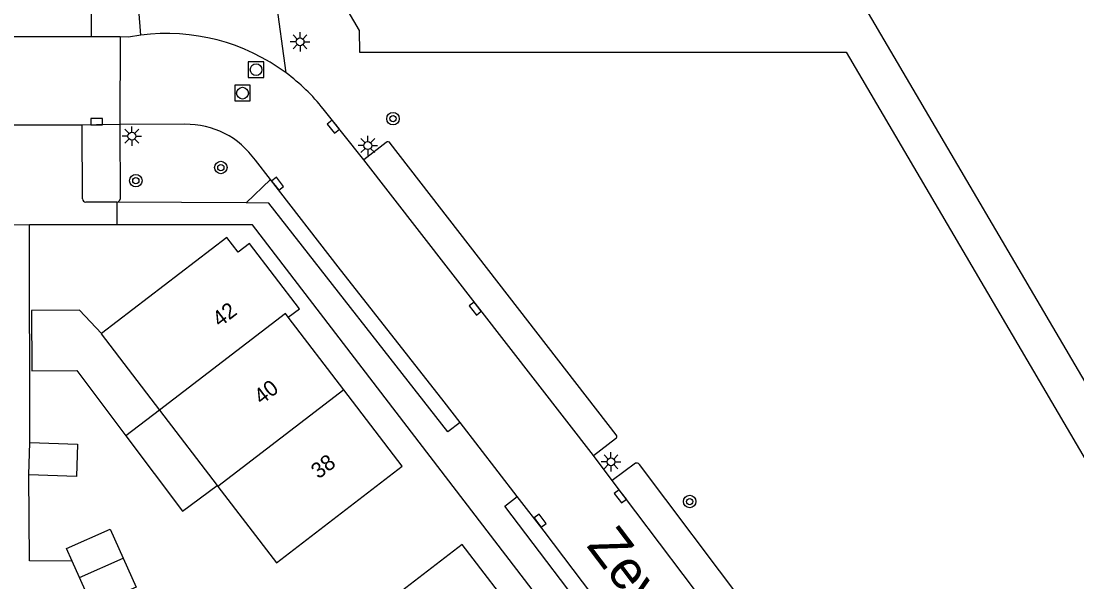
# Model space of a CAD drawing. Extents: x 125000 to 129004, y 397500 to 399008.
# Drawn here: x 127409.1 to 127476.7, y 398330 to 398365.8 of the extents above; entities that cross this region are included whole.
import ezdxf

# ---------------------------------------------------------------- set-up
doc = ezdxf.new("R2010")
doc.units = 0
for name, color, linetype in [('gg-afsc-hekwerk', 7, 'Continuous'), ('gg-anno-huisnummerreeks BGT', 7, 'Continuous'), ('gg-anno-openbare ruimte label', 7, 'Continuous'), ('gg-bbg-bijgebouw', 7, 'Continuous'), ('gg-bbg-hoofdgebouw', 7, 'Continuous'), ('gg-bbg-luifel en loopbrug', 7, 'Continuous'), ('gg-bbg-tussenscheiding', 7, 'Continuous'), ('gg-knt-onverhard', 7, 'Continuous'), ('gg-knt-plantopografie kant verharding', 7, 'Continuous'), ('gg-knt-verharding', 7, 'Continuous'), ('gt-grn-groengrens', 7, 'Continuous'), ('gt-grn-vlakafsluiter', 7, 'Continuous'), ('gt-grn-weggrens', 7, 'Continuous'), ('gt-symb-boom', 7, 'Continuous'), ('gt-symb-kolk', 7, 'Continuous'), ('gt-symb-lichtmast', 7, 'Continuous'), ('gt-symb-rioolschacht', 7, 'Continuous')]:
    doc.layers.add(name, color=color, linetype=linetype)

# ---------------------------------------------------------------- blocks, each defined once
blk = doc.blocks.new('gt0-BOOM')
at = {"layer": 'gt-symb-boom'}
for radius in [0.4, 0.2]:
    blk.add_circle((0, 0), radius, dxfattribs=at)
blk = doc.blocks.new('gt0-RS')
at = {"layer": 'gt-symb-rioolschacht'}
blk.add_lwpolyline([(-0.5, -0.5), (0.5, -0.5), (0.5, 0.5), (-0.5, 0.5)], close=True, dxfattribs=at)
blk.add_circle((0, 0), 0.375, dxfattribs=at)
blk = doc.blocks.new('gt0-KOLK')
at = {"layer": 'gt-symb-kolk'}
blk.add_lwpolyline([(0, 0), (0.375, 0), (0.375, 0.4), (-0.375, 0.4), (-0.375, 0), (0, 0)], dxfattribs=at)
blk = doc.blocks.new('gt0-LMAST')
at = {"layer": 'gt-symb-lichtmast'}
for p, q in [((-0.182, 0.173), (-0.447, 0.438)), ((-0.005, 0.246), (-0.005, 0.621)), ((0.172, 0.173), (0.437, 0.438)), ((-0.255, -0.004), (-0.63, -0.004)), ((-0.182, -0.181), (-0.447, -0.446)), ((-0.005, -0.254), (-0.005, -0.629)), ((0.437, -0.446), (0.172, -0.181)), ((0.245, -0.004), (0.62, -0.004))]:
    blk.add_line(p, q, dxfattribs=at)
blk.add_circle((-0.005, -0.004), 0.25, dxfattribs=at)

msp = doc.modelspace()

# ---------------------------------------------------------------- linework, layer by layer
at = {"layer": 'gg-afsc-hekwerk'}
msp.add_line((127409.692, 398338.883), (127409.67, 398352.807), dxfattribs=at)
msp.add_lwpolyline([(127412.413, 398331.292), (127409.667, 398331.312), (127409.645, 398336.814)], dxfattribs=at)
at = {"layer": 'gg-bbg-bijgebouw'}
for p, q in [((127409.645, 398336.814), (127409.692, 398338.883)), ((127412.681, 398336.723), (127409.645, 398336.814)), ((127412.884, 398330.246), (127412.413, 398331.292)), ((127413.72, 398328.389), (127412.884, 398330.246))]:
    msp.add_line(p, q, dxfattribs=at)
for points in [[(127409.692, 398338.883), (127412.743, 398338.792), (127412.681, 398336.723)], [(127412.413, 398331.292), (127412.047, 398332.103), (127414.831, 398333.346), (127415.665, 398331.494)], [(127415.665, 398331.494), (127416.5, 398329.641), (127413.72, 398328.389)]]:
    msp.add_lwpolyline(points, dxfattribs=at)
at = {"layer": 'gg-bbg-hoofdgebouw'}
for p, q in [((127429.796, 398342.261), (127426.234, 398346.906)), ((127417.998, 398340.955), (127421.683, 398336.147)), ((127421.683, 398336.147), (127421.737, 398336.077))]:
    msp.add_line(p, q, dxfattribs=at)
for points in [[(127426.234, 398346.906), (127426.953, 398347.448), (127423.752, 398351.63), (127423.03, 398351.076), (127422.312, 398352.013), (127414.294, 398345.867)], [(127414.294, 398345.867), (127414.256, 398345.838), (127417.998, 398340.955)], [(127421.737, 398336.077), (127425.484, 398331.189), (127433.537, 398337.384), (127429.796, 398342.261)], [(127441.11, 398327.507), (127437.382, 398332.361), (127429.337, 398326.171), (127433.049, 398321.328)]]:
    msp.add_lwpolyline(points, dxfattribs=at)
at = {"layer": 'gg-bbg-luifel en loopbrug'}
msp.add_line((127417.998, 398340.955), (127415.853, 398339.309), dxfattribs=at)
for points in [[(127414.294, 398345.867), (127412.883, 398347.36), (127409.81, 398347.324), (127409.836, 398343.481), (127412.717, 398343.501), (127415.853, 398339.309)], [(127415.853, 398339.309), (127419.462, 398334.485), (127421.683, 398336.147)]]:
    msp.add_lwpolyline(points, dxfattribs=at)
at = {"layer": 'gg-bbg-tussenscheiding'}
for p, q in [((127429.796, 398342.261), (127421.737, 398336.077)), ((127412.884, 398330.246), (127415.665, 398331.494))]:
    msp.add_line(p, q, dxfattribs=at)
msp.add_lwpolyline([(127426.234, 398346.906), (127426.056, 398347.138), (127417.998, 398340.955)], dxfattribs=at)
at = {"layer": 'gg-knt-onverhard'}
msp.add_line((127426.104, 398362.529), (127424.61, 398373.665), dxfattribs=at)
msp.add_lwpolyline([(127416.812, 398364.954), (127415.236, 398385.217), (127413.839, 398389.435), (127410.458, 398395.153)], dxfattribs=at)
at = {"layer": 'gg-knt-plantopografie kant verharding'}
for p, q in [((127425.908, 398373.6), (127430.791, 398365.246)), ((127482.035, 398334.611), (127463.376, 398366.365)), ((127461.946, 398363.865), (127480.268, 398332.684))]:
    msp.add_line(p, q, dxfattribs=at)
msp.add_lwpolyline([(127430.791, 398365.246), (127430.792, 398363.858), (127461.946, 398363.865)], dxfattribs=at)
at = {"layer": 'gg-knt-verharding'}
for p, q in [((127413.63, 398364.848), (127308.481, 398364.799)), ((127415.489, 398364.849), (127413.63, 398364.848)), ((127415.489, 398364.849), (127415.46, 398359.225)), ((127431.071, 398356.968), (127428.485, 398360.233)), ((127413.051, 398359.196), (127407.936, 398359.197)), ((127413.078, 398354.474), (127413.051, 398359.196)), ((127419.622, 398359.244), (127415.46, 398359.225)), ((127415.46, 398359.225), (127415.476, 398354.463)), ((127432.505, 398358.076), (127431.071, 398356.968)), ((127447.24, 398339.386), (127432.77, 398358.04)), ((127425.096, 398355.711), (127424.138, 398356.947)), ((127445.773, 398338.047), (127431.071, 398356.968)), ((127415.269, 398354.272), (127413.273, 398354.266)), ((127423.557, 398354.219), (127415.269, 398354.272)), ((127409.67, 398352.807), (127408.028, 398352.797)), ((127415.26, 398352.807), (127409.67, 398352.807)), ((127440.904, 398335.439), (127437.245, 398340.171)), ((127445.773, 398338.047), (127447.194, 398339.146)), ((127446.984, 398336.454), (127445.773, 398338.047)), ((127448.464, 398337.559), (127446.984, 398336.454)), ((127462.934, 398318.644), (127448.722, 398337.49)), ((127461.439, 398317.305), (127446.984, 398336.454))]:
    msp.add_line(p, q, dxfattribs=at)
for points in [[(127416.812, 398364.954), (127416.012, 398364.826), (127415.489, 398364.849)], [(127415.46, 398359.225), (127413.971, 398359.217), (127413.051, 398359.196)], [(127437.245, 398340.171), (127436.222, 398341.495), (127429.435, 398350.119), (127425.096, 398355.711)], [(127437.245, 398340.171), (127436.46, 398339.564), (127425.001, 398354.21), (127423.557, 398354.219)], [(127453.718, 398314.026), (127423.946, 398352.806), (127415.26, 398352.807)], [(127455.789, 398315.694), (127454.98, 398315.091), (127446.367, 398326.576), (127440.109, 398334.825), (127440.904, 398335.439)], [(127455.789, 398315.694), (127448.785, 398325.064), (127442.62, 398333.22), (127440.904, 398335.439)]]:
    msp.add_lwpolyline(points, dxfattribs=at)
for centre, radius, start, end in [((127418.448, 398352.207), 12.852, 53.43499, 97.31171), ((127418.471, 398352.231), 12.818, 38.62794, 53.45442), ((127419.723, 398353.855), 5.39, 35.00835, 91.0726), ((127432.625, 398357.963), 0.165, 27.99559, 136.53197), ((127413.299, 398354.486), 0.221, 183.08555, 263.21923), ((127415.256, 398354.494), 0.222, 273.29978, 352.09601), ((127447.11, 398339.286), 0.163, 300.74552, 37.55427), ((127448.549, 398337.359), 0.217, 37.13953, 112.91471)]:
    msp.add_arc(centre, radius, start, end, dxfattribs=at)
at = {"layer": 'gt-grn-groengrens'}
msp.add_line((127425.096, 398355.711), (127423.557, 398354.219), dxfattribs=at)
at = {"layer": 'gt-grn-vlakafsluiter'}
msp.add_line((127413.625, 398375.804), (127413.63, 398364.848), dxfattribs=at)
at = {"layer": 'gt-grn-weggrens'}
msp.add_line((127415.269, 398354.272), (127415.26, 398352.807), dxfattribs=at)

# ---------------------------------------------------------------- block references
at = {"layer": 'gt-symb-boom'}
for p in [(127432.951, 398359.605), (127421.926, 398356.479), (127416.487, 398355.638), (127451.941, 398335.11)]:
    msp.add_blockref('gt0-BOOM', p, dxfattribs=at)
at = {"layer": 'gt-symb-kolk'}
for p, rotation in [((127413.971, 398359.217), 0.29858093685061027), ((127429.284, 398359.225), 129.15257358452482), ((127425.4, 398355.321), -52.266574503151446), ((127438.368, 398347.577), 127.84313497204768), ((127447.659, 398335.561), 127.04903715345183), ((127442.202, 398333.773), -52.91061646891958)]:
    msp.add_blockref('gt0-KOLK', p, dxfattribs=dict(at, rotation=rotation))
at = {"layer": 'gt-symb-lichtmast'}
for p in [(127427.004, 398364.528), (127416.235, 398358.488), (127431.338, 398357.889), (127446.904, 398337.656)]:
    msp.add_blockref('gt0-LMAST', p, dxfattribs=at)
at = {"layer": 'gt-symb-rioolschacht'}
for p in [(127424.184, 398362.74), (127423.312, 398361.239)]:
    msp.add_blockref('gt0-RS', p, dxfattribs=at)

# ---------------------------------------------------------------- texts
at = {"layer": 'gg-anno-huisnummerreeks BGT'}
for s, rotation, p in [('42', 37.4, (127421.863, 398346.239)), ('40', 37.5, (127424.529, 398341.279)), ('38', 37.5, (127428.181, 398336.518))]:
    msp.add_text(s, height=1, rotation=rotation, dxfattribs=at).set_placement(p)
at = {"layer": 'gg-anno-openbare ruimte label'}
msp.add_text('Zevenbergenstraat', height=2.5, rotation=307.2, dxfattribs=at).set_placement((127445.293, 398332.277))

doc.saveas('drawing.dxf')
